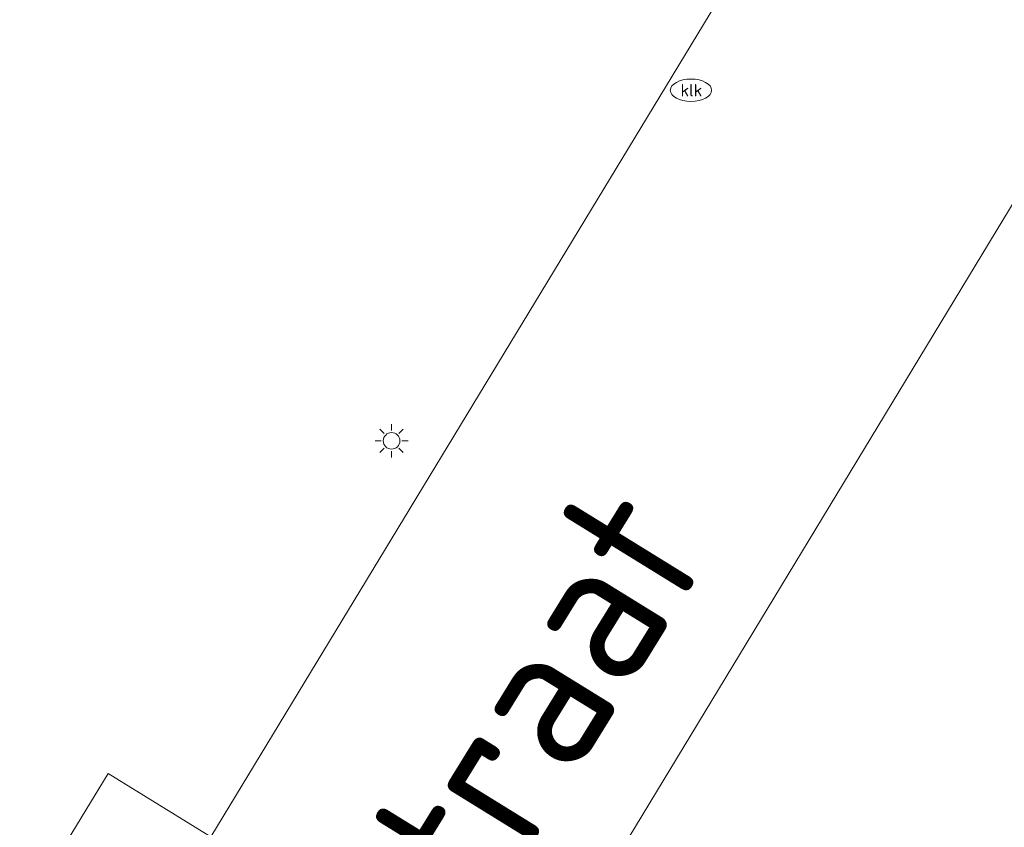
# Model space of a CAD drawing. Header units: metres. Extents: x 125349 to 128236, y 501602 to 503797.
# Tile 404 of 656: x 127179 to 127190, y 502192 to 502202. Entities that reach past the tile are written whole.
import ezdxf
from ezdxf.enums import TextEntityAlignment as Align

# ---------------------------------------------------------------- set-up
doc = ezdxf.new("R2010")
doc.units = ezdxf.units.M
doc.layers.get('0').update_dxf_attribs({"linetype": 'CONTINUOUS'})
for name, color, linetype, lineweight in [('B-WE-IE-MEUBILAIR-S', 7, 'CONTINUOUS', 18), ('B-WE-OG-TERREIN_BEGROEID-GV', 7, 'CONTINUOUS', 18), ('B-WE-OG-TERREIN_ERF-GV', 7, 'CONTINUOUS', 18), ('B-WE-OG-TOPOGRAFIE-T18', 10, 'CONTINUOUS', 18), ('B-WE-VH-OPENVERHARDING_BETONSTRAATSTEEN-GV', 90, 'CONTINUOUS', 18)]:
    doc.layers.add(name, color=color, linetype=linetype, lineweight=lineweight)
doc.styles.add('NLCS-ISO', font='NLCS-ISO.ttf')
doc.styles.add('NLCS-ISO-M1000-T18', font='NLCS-ISO.ttf', dxfattribs={"height": 1.8})

# ---------------------------------------------------------------- blocks, each defined once
blk = doc.blocks.new('SIE-MEUBILAIR_PAAL_LICHTMAST-SO')
for points in [[(-0.707, 0.707), (-0.442, 0.442)], [(0, 1), (0, 0.625)], [(0.442, 0.442), (0.707, 0.707)], [(-0.625, 0), (-1, 0)], [(1, 0), (0.625, 0)], [(-0.707, -0.707), (-0.442, -0.442)], [(0.442, -0.442), (0.707, -0.707)], [(0, -0.625), (0, -1)]]:
    blk.add_lwpolyline(points)
blk.add_circle((0, 0), 0.5)
blk = doc.blocks.new('SIE-MEUBILAIR_PUT_KOLK-SO')
blk.add_ellipse((0, 0), major_axis=(1.25, 0), ratio=0.54)
at = {"style": 'NLCS-ISO'}
blk.add_text('klk', height=0.75, dxfattribs=at).set_placement((0.026, 0), align=Align.MIDDLE_CENTER)

msp = doc.modelspace()

# ---------------------------------------------------------------- linework, layer by layer
at = {"layer": 'B-WE-OG-TERREIN_BEGROEID-GV', "flags": 128}
msp.add_lwpolyline([(127172.342, 502184.929), (127174.071, 502183.85), (127179.667, 502193.033), (127180.905, 502192.268), (127192.14, 502210.793), (127192.206, 502210.9), (127188.174, 502213.491)], dxfattribs=at)
at = {"layer": 'B-WE-OG-TERREIN_ERF-GV', "flags": 128}
msp.add_lwpolyline([(127203.79, 502200.277), (127201.941, 502201.398), (127194.31, 502206.058), (127194.251, 502205.952), (127181.936, 502185.614), (127181.659, 502185.157), (127183.071, 502184.267), (127183.611, 502183.964), (127183.963, 502183.766), (127185.54, 502182.88), (127188.449, 502187.679), (127188.45, 502187.68), (127191.24, 502192.31), (127194.029, 502196.939), (127194.03, 502196.94), (127196.95, 502201.72), (127207.179, 502195.552)], dxfattribs=at)
at = {"layer": 'B-WE-VH-OPENVERHARDING_BETONSTRAATSTEEN-GV', "flags": 128}
msp.add_lwpolyline([(127180.334, 502183.262), (127181.523, 502185.233), (127181.659, 502185.157), (127181.936, 502185.614), (127194.251, 502205.952), (127193.719, 502206.266), (127195.309, 502208.879), (127194.684, 502209.257), (127193.626, 502207.494), (127191.504, 502208.767), (127192.561, 502210.539), (127192.304, 502210.694), (127192.14, 502210.793), (127180.905, 502192.268), (127179.667, 502193.033), (127174.071, 502183.85), (127172.342, 502184.929)], dxfattribs=at)

# ---------------------------------------------------------------- block references
at = {"layer": 'B-WE-IE-MEUBILAIR-S', "xscale": 0.2, "yscale": 0.2, "zscale": 0.2}
for name, p in [('SIE-MEUBILAIR_PUT_KOLK-SO', (127186.711, 502201.291)), ('SIE-MEUBILAIR_PAAL_LICHTMAST-SO', (127183.092, 502197.053))]:
    msp.add_blockref(name, p, dxfattribs=at)

# ---------------------------------------------------------------- texts
at = {"layer": 'B-WE-OG-TOPOGRAFIE-T18', "style": 'NLCS-ISO-M1000-T18'}
msp.add_text('Ploegstraat', height=1.8, rotation=58.3, dxfattribs=at).set_placement((127183.259, 502190.88), align=Align.MIDDLE)

doc.saveas('drawing.dxf')
